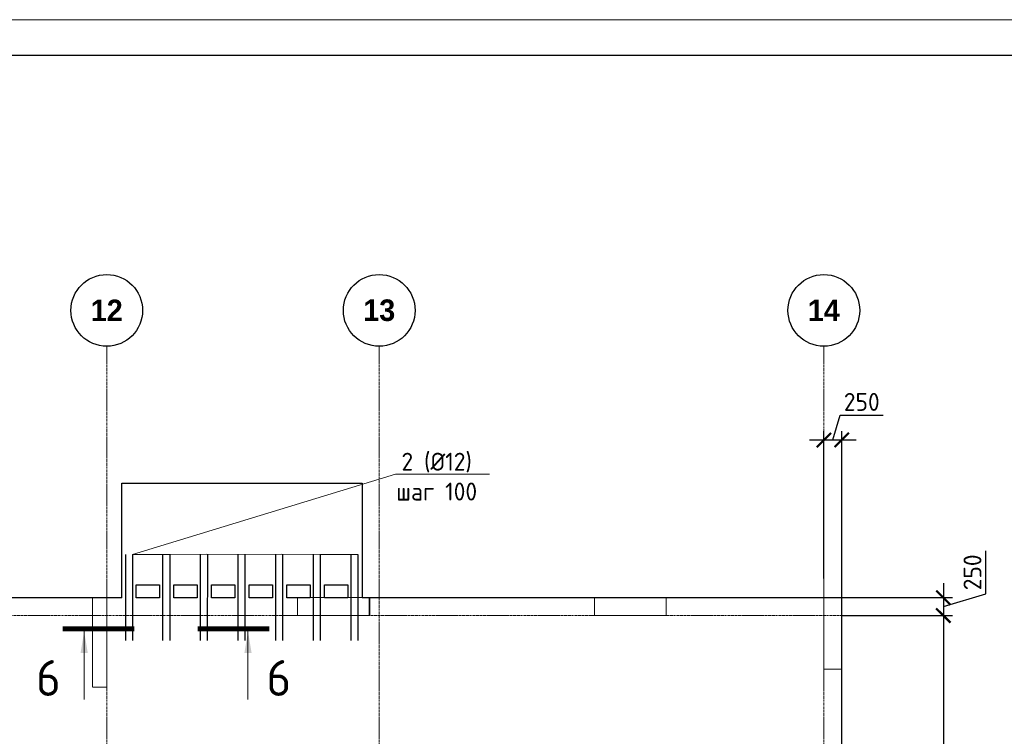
# Model space of a CAD drawing. Header units: millimetres. Extents: x -348641 to 659084, y -187953 to 16029.
# Tile 654 of 656: x -61330 to -47599, y -30289 to -20290. Entities that reach past the tile are written whole.
import ezdxf
from ezdxf import colors
from ezdxf.entities.mleader import LeaderData, LeaderLine
from ezdxf.math import Vec2, Vec3

# ---------------------------------------------------------------- set-up
doc = ezdxf.new("R2010")
doc.units = ezdxf.units.MM
for name, pattern in [('______5', [1100, 800, -100, 100, -100]), ('DASHED', [7, 5, -2, 0]), ('осевая', [50.8, 31.75, -6.35, 6.35, -6.35])]:
    doc.linetypes.add(name, pattern=pattern)
for name, color, linetype, lineweight in [('RAZMER', 100, 'Continuous', 15), ('Оси', 40, '______5', 18), ('Перекрытие ж_бетон', 1, 'Continuous', 30), ('подоснова', 151, 'Continuous', 5), ('Размерная линия_ общее', 7, 'Continuous', 25), ('РАЗМЕРЫ', 1, 'Continuous', 9), ('ТОНКИЕ', 7, 'Continuous', 9), ('Узлы', 7, 'Continuous', 0)]:
    doc.layers.add(name, color=color, linetype=linetype, lineweight=lineweight)
doc.layers.add('Колонна_ бетон', color=7, linetype='Continuous', lineweight=50, true_color=0xb4b496)
doc.layers.add('ТОЛСТЫЕ_ОСНОВНЫЕ', color=6, linetype='Continuous')
doc.styles.add('Century Gothic', font='GOTHIC.TTF')
doc.styles.add('GOST-2.304_Type-B', font='GOST_Common.ttf')
doc.styles.add('ГОСТ', font='GOST_Common.ttf')
doc.dimstyles.new('СПДС', dxfattribs={"dimscale": 100, "dimtxt": 2.5, "dimasz": 2, "dimexe": 1.25, "dimexo": 0, "dimtad": 1, "dimdec": 0, "dimrnd": 5, "dimtxsty": 'GOST-2.304_Type-B', "dimblk": 'ARCHTICK', "dimcen": 2.5, "dimdle": 2, "dimclrd": 1, "dimclre": 1, "dimclrt": 1, "dimadec": 0, "dimazin": 2, "dimtfac": 0.75, "dimtdec": 0, "dimtmove": 1, "dimatfit": 3, "dimfxl": 1, "dimtfillclr": 256, "dimtolj": 1, "dimarcsym": 1})

# ---------------------------------------------------------------- blocks, each defined once
blk = doc.blocks.new('*U1236')
at = {"layer": 'ТОЛСТЫЕ_ОСНОВНЫЕ', "color": 6}
blk.add_lwpolyline([(20, 5), (886, 5), (886, 415), (20, 415)], close=True, dxfattribs=at)
at = {"layer": 'ТОНКИЕ'}
blk.add_lwpolyline([(0, 0), (891, 0), (891, 420), (0, 420)], close=True, dxfattribs=at)
blk = doc.blocks.new('_ArchTick')
at = {"color": 0, "linetype": 'ByBlock', "const_width": 0.15}
blk.add_lwpolyline([(-0.5, -0.5), (0.5, 0.5)], dxfattribs=at)
blk = doc.blocks.new('*D598')
at = {"layer": 'DEFPOINTS', "color": 0, "lineweight": 0, "transparency": 16777216}
for p in [(-49865, -26154), (-50115, -28085), (-49865, -28354)]:
    blk.add_point(p, dxfattribs=at)
at = {"layer": 'РАЗМЕРЫ', "color": 1, "lineweight": -2, "transparency": 16777216}
for p, q in [((-49990, -26154), (-49887, -25810)), ((-49887, -25810), (-49287, -25810)), ((-50115, -28085), (-50115, -26029)), ((-49865, -28354), (-49865, -26029)), ((-50315, -26154), (-49665, -26154))]:
    blk.add_line(p, q, dxfattribs=at)
at = {"layer": 'РАЗМЕРЫ', "color": 1, "lineweight": -2, "transparency": 16777216, "xscale": 200, "yscale": 200, "zscale": 200, "rotation": 180}
blk.add_blockref('_ArchTick', (-50115, -26154), dxfattribs=at)
at = {"layer": 'РАЗМЕРЫ', "color": 1, "lineweight": -2, "transparency": 16777216, "xscale": 200, "yscale": 200, "zscale": 200}
blk.add_blockref('_ArchTick', (-49865, -26154), dxfattribs=at)
at = {"layer": 'РАЗМЕРЫ', "color": 1, "lineweight": 0, "transparency": 16777216, "insert": (-49587, -25623), "char_height": 250, "attachment_point": 5, "style": 'GOST-2.304_Type-B'}
blk.add_mtext('\\A1;250', dxfattribs=at)
blk = doc.blocks.new('*D599')
at = {"layer": 'DEFPOINTS', "color": 0, "lineweight": 0, "transparency": 16777216}
for p in [(-49865, -28354), (-49865, -28604), (-48449, -28604)]:
    blk.add_point(p, dxfattribs=at)
at = {"layer": 'РАЗМЕРЫ', "color": 1, "lineweight": -2, "transparency": 16777216}
for p, q in [((-47855, -28301), (-47855, -27701)), ((-48449, -28154), (-48449, -28804)), ((-49865, -28354), (-48324, -28354)), ((-48449, -28479), (-47855, -28301)), ((-49865, -28604), (-48324, -28604))]:
    blk.add_line(p, q, dxfattribs=at)
at = {"layer": 'РАЗМЕРЫ', "color": 1, "lineweight": -2, "transparency": 16777216, "xscale": 200, "yscale": 200, "zscale": 200}
for p, rotation in [((-48449, -28354), 90), ((-48449, -28604), 270)]:
    blk.add_blockref('_ArchTick', p, dxfattribs=dict(at, rotation=rotation))
at = {"layer": 'РАЗМЕРЫ', "color": 1, "lineweight": 0, "transparency": 16777216, "insert": (-48043, -28001), "char_height": 250, "attachment_point": 5, "rotation": 90, "style": 'GOST-2.304_Type-B'}
blk.add_mtext('\\A1;250', dxfattribs=at)
blk = doc.blocks.new('*D600')
at = {"layer": 'DEFPOINTS', "color": 0, "lineweight": 0, "transparency": 16777216}
for p in [(-49865, -28604), (-49865, -45004), (-48449, -45004)]:
    blk.add_point(p, dxfattribs=at)
at = {"layer": 'РАЗМЕРЫ', "color": 1, "lineweight": -2, "transparency": 16777216}
for p, q in [((-48449, -28404), (-48449, -45204)), ((-49865, -28604), (-48324, -28604)), ((-49865, -45004), (-48324, -45004))]:
    blk.add_line(p, q, dxfattribs=at)
at = {"layer": 'РАЗМЕРЫ', "color": 1, "lineweight": -2, "transparency": 16777216, "xscale": 200, "yscale": 200, "zscale": 200}
for p, rotation in [((-48449, -28604), 90), ((-48449, -45004), 270)]:
    blk.add_blockref('_ArchTick', p, dxfattribs=dict(at, rotation=rotation))
at = {"layer": 'РАЗМЕРЫ', "color": 1, "lineweight": 0, "transparency": 16777216, "insert": (-48637, -36804), "char_height": 250, "attachment_point": 5, "rotation": 90, "style": 'GOST-2.304_Type-B'}
blk.add_mtext('\\A1;16400', dxfattribs=at)
blk = doc.blocks.new('подложка стн 1-го этажа')
at = {"layer": 'Колонна_ бетон', "color": 252, "linetype": 'DASHED', "lineweight": 0, "ltscale": 0.5, "true_color": 0x939598, "transparency": 33554687}
for p, q in [((55094, 26362, -200), (55094, 26362, -200)), ((54844, 26112, -200), (54844, 26112, -200))]:
    blk.add_line(p, q, dxfattribs=at)
for points, elevation in [([(44644, 26362), (44844, 26362), (44844, 25112), (44644, 25112)], -560), ([(47504, 26362), (48504, 26362), (48504, 26112), (47504, 26112)], -360), ([(47504, 26362), (48514, 26362), (48514, 26112), (47504, 26112)], -560), ([(51644, 26362), (52644, 26362), (52644, 26112), (51644, 26112)], -360), ([(54844, 26362), (55094, 26362), (55094, 25362), (54844, 25362)], -560)]:
    blk.add_lwpolyline(points, close=True, dxfattribs=dict(at, elevation=elevation))
blk = doc.blocks.new('NSY101')
at = {"color": 0, "linetype": 'ByBlock', "lineweight": -2}
blk.add_circle((0, 0), 50, dxfattribs=at)
blk = doc.blocks.new('СЛОЖНЫЙ_ОБЪЕКТ_19')
at = {"layer": 'Оси', "color": 16, "linetype": 'Continuous', "lineweight": 25, "transparency": 33554687, "xscale": 9.999999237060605, "yscale": 9.999999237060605, "zscale": 9.999999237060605}
blk.add_blockref('NSY101', (41513, -989), dxfattribs=at)
at = {"layer": 'Оси', "color": 16, "linetype": 'Continuous', "lineweight": 25, "transparency": 33554687, "insert": (41513, -989), "char_height": 300, "width": 620, "attachment_point": 5, "style": 'Century Gothic'}
blk.add_mtext('\\A1;{\\fCentury Gothic|i0|b1;\\H300.000000;\\W1.000000;\\C16;12}\\P', dxfattribs=at)
blk = doc.blocks.new('СЛОЖНЫЙ_ОБЪЕКТ_20')
at = {"layer": 'Оси', "color": 16, "linetype": 'Continuous', "lineweight": 25, "transparency": 33554687, "xscale": 9.999999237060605, "yscale": 9.999999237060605, "zscale": 9.999999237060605}
blk.add_blockref('NSY101', (45313, -989), dxfattribs=at)
at = {"layer": 'Оси', "color": 16, "linetype": 'Continuous', "lineweight": 25, "transparency": 33554687, "insert": (45313, -989), "char_height": 300, "width": 620, "attachment_point": 5, "style": 'Century Gothic'}
blk.add_mtext('\\A1;{\\fCentury Gothic|i0|b1;\\H300.000000;\\W1.000000;\\C16;13}\\P', dxfattribs=at)
blk = doc.blocks.new('СЛОЖНЫЙ_ОБЪЕКТ_21')
at = {"layer": 'Оси', "color": 16, "linetype": 'Continuous', "lineweight": 25, "transparency": 33554687, "xscale": 9.999999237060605, "yscale": 9.999999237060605, "zscale": 9.999999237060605}
blk.add_blockref('NSY101', (51513, -989), dxfattribs=at)
at = {"layer": 'Оси', "color": 16, "linetype": 'Continuous', "lineweight": 25, "transparency": 33554687, "insert": (51513, -989), "char_height": 300, "width": 620, "attachment_point": 5, "style": 'Century Gothic'}
blk.add_mtext('\\A1;{\\fCentury Gothic|i0|b1;\\H300.000000;\\W1.000000;\\C16;14}\\P', dxfattribs=at)
blk = doc.blocks.new('оси блок 2')
at = {"layer": 'Оси', "color": 16, "linetype": 'осевая', "lineweight": 0, "transparency": 33554687}
for p, q in [((-48904.7, -322543), (-48904.7, -347914.1)), ((-45104.7, -322543), (-45104.7, -347914.1)), ((-38904.7, -322543), (-38904.7, -347914.1)), ((-89822.3, -326301.3), (-37238.5, -326301.3))]:
    blk.add_line(p, q, dxfattribs=at)
at = {"layer": 'Оси', "color": 16, "linetype": 'Continuous', "lineweight": 25, "transparency": 33554687}
for name in ['СЛОЖНЫЙ_ОБЪЕКТ_19', 'СЛОЖНЫЙ_ОБЪЕКТ_20', 'СЛОЖНЫЙ_ОБЪЕКТ_21']:
    blk.add_blockref(name, (-90418.2, -321053.5), dxfattribs=at)
blk = doc.blocks.new('_None')
blk = doc.blocks.new('отверстие покрыти 11.09')
at = {"layer": 'Перекрытие ж_бетон', "elevation": 0}
for points in [[(44745, 24471), (44420, 24471), (44420, 24651), (44745, 24651)], [(45270, 24471), (44945, 24471), (44945, 24651), (45270, 24651)], [(45795, 24471), (45470, 24471), (45470, 24651), (45795, 24651)], [(46320, 24471), (45995, 24471), (45995, 24651), (46320, 24651)], [(46845, 24471), (46520, 24471), (46520, 24651), (46845, 24651)]]:
    blk.add_lwpolyline(points, close=True, dxfattribs=at)
at = {"layer": 'Перекрытие ж_бетон'}
blk.add_lwpolyline([(44220, 24471), (44210, 24471), (44210, 24471), (40860, 24471), (40860, 24471), (39060, 24471)], dxfattribs=at)

msp = doc.modelspace()

# ---------------------------------------------------------------- linework, layer by layer
at = {"layer": 'RAZMER', "lineweight": 30}
for points, elevation in [([(-59855.3, -27752.5), (-59855.3, -28952.5)], 0), ([(-59755.3, -27752.5), (-59755.3, -28952.5)], 0), ([(-58813, -27752.5), (-58813.1, -28952.5)], 0), ([(-58713, -27752.5), (-58713.1, -28952.5)], 0), ([(-58288, -27752.5), (-58288, -28952.5)], -0.1), ([(-58188, -27752.5), (-58188, -28952.5)], -0.1), ([(-57763.1, -27752.5), (-57763.1, -28952.5)], 0.1), ([(-57663.1, -27752.5), (-57663.1, -28952.5)], 0.1), ([(-57238.1, -27752.5), (-57238.1, -28952.5)], 0.1), ([(-57138.1, -27752.5), (-57138.1, -28952.5)], 0.1)]:
    msp.add_lwpolyline(points, dxfattribs=dict(at, elevation=elevation))
for points in [[(-59338, -27752.5), (-59338.1, -28952.5)], [(-59238, -27752.5), (-59238.1, -28952.5)], [(-56713.1, -27752.5), (-56713.1, -28952.5)], [(-56613.1, -27752.5), (-56613.1, -28952.5)]]:
    msp.add_lwpolyline(points, dxfattribs=at)
at = {"layer": 'Перекрытие ж_бетон'}
for p, q in [((-59905.4, -26754.4), (-56555.4, -26754.4)), ((-59905.4, -28354.4), (-59905.4, -26754.4)), ((-56555.4, -26754.4), (-56555.4, -28354.4))]:
    msp.add_line(p, q, dxfattribs=at)
for points, elevation in [([(-59380.4, -28354.4), (-59705.4, -28354.4), (-59705.4, -28174.4), (-59380.4, -28174.4)], 0), ([(-58855.3, -28354.4), (-59180.3, -28354.4), (-59180.3, -28174.4), (-58855.3, -28174.4)], -0.1), ([(-58330.4, -28354.4), (-58655.4, -28354.4), (-58655.4, -28174.4), (-58330.4, -28174.4)], 0), ([(-57805.5, -28354.4), (-58130.5, -28354.4), (-58130.5, -28174.4), (-57805.5, -28174.4)], 0.1), ([(-57280.5, -28354.4), (-57605.5, -28354.4), (-57605.5, -28174.4), (-57280.5, -28174.4)], 0.1), ([(-56755.5, -28354.4), (-57080.5, -28354.4), (-57080.5, -28174.4), (-56755.5, -28174.4)], 0.1)]:
    msp.add_lwpolyline(points, close=True, dxfattribs=dict(at, elevation=elevation))
for points in [[(-59905.4, -28354.4), (-59915.4, -28354.4), (-59915.4, -28354.4), (-63265.4, -28354.4), (-63265.4, -28354.4), (-65065.4, -28354.4)], [(-52915.4, -45254.4), (-49865.4, -45254.4), (-49865.4, -28354.4), (-56555.4, -28354.4)]]:
    msp.add_lwpolyline(points, dxfattribs=at)
at = {"layer": 'Узлы', "color": 1, "linetype": 'Continuous', "lineweight": 0}
for p, q in [((-60430.9, -28825.2), (-60430.9, -29775.2)), ((-58146.2, -28825.2), (-58146.2, -29775.2))]:
    msp.add_line(p, q, dxfattribs=at)
at = {"layer": 'Узлы', "color": 1, "linetype": 'Continuous', "lineweight": 0, "const_width": 70}
for points in [[(-60730.9, -28790.2), (-59730.9, -28790.2)], [(-57846.2, -28790.2), (-58846.2, -28790.2)]]:
    msp.add_lwpolyline(points, dxfattribs=at)
at = {"layer": 'Узлы', "color": 1, "linetype": 'Continuous', "lineweight": 0}
for points in [[(-60430.9, -28825.2), (-60481.2, -29125.6), (-60380.6, -29125.6)], [(-58146.2, -28825.2), (-58196.5, -29125.6), (-58096, -29125.6)]]:
    msp.add_solid(points, dxfattribs=at)

# ---------------------------------------------------------------- block references
at = {"xscale": 100, "yscale": 100, "zscale": 100}
msp.add_blockref('*U1236', (-104886.9, -62289.5), dxfattribs=at)
msp.add_blockref('отверстие покрыти 11.09', (-104125, -52825.6))
at = {"layer": 'Перекрытие ж_бетон'}
msp.add_blockref('подложка стн 1-го этажа', (-104959.3, -54716.2, 560), dxfattribs=at)
at = {"layer": 'Размерная линия_ общее', "color": 218, "linetype": 'Continuous', "lineweight": 13, "true_color": 0x500050, "transparency": 33554687}
msp.add_blockref('оси блок 2', (-11210.7, 297696.9), dxfattribs=at)

# ---------------------------------------------------------------- texts
note = msp.add_mtext_dynamic_manual_height_columns('\\pi1250;{\\H1.5152x;Общие указания :\\P}1.^IНастоящий подраздел разработан в составе рабочей документации на строительство объекта {\\H2.4344x; }"Строительство жилого комплекса со встроенными помещениями общественного-делового и коммерческого {\\H1.3552x; }назначения по адресу: г. Чита, ул. 1-я Коллективная. Жилой дом со встроенными помещениями {\\H1.71569x; }общественно-делового и коммерческого назначения на первом этаже здания (поз. 3.1)" Решения рабочей {\\H1.69543x; }Документации разработаны на основании:{\\H1.68902x; }\\P-^Iзадания на проектирование, выданного заказчиком;{\\H1.60366x; }\\P-^Iрешений стадии "Проектная Документация (проект №24-04-КР.2)"{\\H1.73211x; }\\Pразработанных ООО "Комплексная проектно-сопроводительная компания", утвержденных {\\H1.6768x; }заказчиком;{\\H1.60773x; }\\PВ соответствии с требованиями нормативных документов:{\\H1.63076x; }\\P-^IФЗ №184 "О техническом регулировании";{\\H1.62308x; }\\P-^IФЗ №123 "Технический регламент о требованиях пожарной безопасности";{\\H1.62564x; }\\P-^IСП 20.13330.2016 "Нагрузки и воздействия",{\\H1.62479x; }\\P-^IСП 63.13330.2018 "Бетонные и железобетонные конструкции. Основные положения".{\\H1.62507x; }\\P-^IСП 22.13330.2016 "Основания зданий и сооружений";{\\H1.62498x; }\\P-^IСП 45.13330.2017 "Земляные сооружения, основания и фундаменты".{\\H1.62501x; }\\P2.^IПри работах по устройству монолитных конструкций руководствоваться СП 70.13330.2012 {\\H1.625x; }"Несущие и ограждающие конструкции".{\\H1.625x; }\\P3.^IЗа относительную отметку 0,000 принята отметка чистого пола первого этажа, {\\H1.625x; }соответствующая абсолютной отметке 648,0 в Балтийской системе высот.{\\H1.625x; }\\P4.^IПеречень видов работ, Зля которых необходимо составлять акты освидетельствования {\\H1.625x; }скрытых работ: {\\H1.625x; }\\PБетонные и железобетонные конструкции монолитные:{\\H1.625x; }\\Pармирование; защитные слои,- анкеровка арматуры; установка закладных деталей.{\\H1.625x; }\\PМонтаж сборных железобетонных и бетонных конструкций:{\\H1.625x; }\\Pсварка и антикоррозионное покрыт при отсутствии актов освиветельствования превшествующих {\\H1.625x; }скрытых работ во всех случаях.{\\H1.625x; }\\P1. Железобетонные конструкции разработаны в соответствии СП 22.13330.2016 "Основания зданий и {\\H1.62576x; }сооружений", СП 63.13330.2018 "Бетонные и железобетонные конструкции. Общие положения".{\\H1.62541x; }\\P2. Несущие конструкции здания рассчитаны и запроектированы для данных геологических условий. {\\H1.62486x; }\\P3. Арматура класса А240 и А500С по ГОСТ Р 34028-2016, материал монолитных конструкций ниже {\\H1.62505x; }нуля - бетон тяжелый класса В25 по ГОСТ 26633-2015.{\\H1.62498x; }\\P4. Работы по бетонированию монолитных конструкций вести в соответствии со СП 70.13330.2012 {\\H1.62501x; }"Несущие и ограждающие конструкции".{\\H1.625x; }\\P5. Все строительно-монтажные работы необходимо выполнять в соответствии со СНиП 12-03-2001 {\\H1.625x; }"Безопасность труда в строительстве. Часть 1. Общие требования.", Безопасность труда в строительстве. {\\H1.625x; }Часть 2. Строительное производство". Строительство здания должно производиться в соответствии с {\\H1.625x; }проектом производства работ (ППР).{\\H1.725x; }\\PПри отсутствии ППР производство строительно-монтажных работ запрещается.{\\H1.67917x; }\\P6. Бетон конструкции должны удовлетворять требованиям ГОСТ 26633-2015, ГОСТ 25192-2012.{\\H1.60694x; }\\P7. Бетон следует укладывать в бетонные конструкции горизонтальными слоями одинаковой {\\H1.63102x; }толщины без разрывов, с последовательным направлением укладки в одну сторону во всех слоях.{\\H1.62299x; }\\P8. В начальный период твердения бетон необходимо защищать от попадания атмосферных осадков {\\H1.62567x; }или потерь влаги.{\\H1.62478x; }\\P9. При перерывах в бетонировании устраивать рабочие швы бетонирования. Места рабочих швов {\\H1.62507x; }бетонирования разработать в ППР и согласовать с авторским надзором. С поверхности рабочих швов {\\H1.62498x; }удалить цементную плёнку металлическими щётками с последующей поливкой водой. В рабочем шве {\\H1.62501x; }устанавливать вертикальные сетки из проволоки ячейкой 50x50мм. Поверхность рабочих швов должна быть {\\H1.625x; }перпендикулярна поверхности плиты.{\\H1.625x; }\\P10. Арматурные изделия изготавливать в соответствии с ГОСТ Р 57997-2017, ГОСТ 5264-80, ГОСТ {\\H1.625x; }14098-2014.{\\H1.625x; }\\P11. Плоские сетки и каркасы изготавливать с помощью контактной точечной сварки (кроме {\\H1.725x; }оговоренных случаев).{\\H1.77917x; }\\P12. Расчётные сопротивления сборных соединений и материалы для сборки принимать по табл. Г1, Г2 {\\H1.66111x; }СП 52-101-2003.{\\H1.61296x; }\\P13. Стыки арматурных стержней должны иметь длину перепуска (нахлёстка) не менее указанной в {\\H1.72901x; }проекте. В неоговоренных случаях длину стыка рабочей арматуры внахлёстку без сварки принимать по {\\H1.67783x; }п.8.3.27 СП 52-101-2003. {\\H1.60739x; }\\P14. Толщина защитного слоя бетона для рабочей арматуры должна соответствовать значениям, {\\H1.63087x; }указанным в проекте. {\\H1.62304x; }\\PВ неоговоренных случаях принимать не менее 25мм.{\\H1.62565x; }\\P15. Уход за свежеуложенным бетоном начинать сразу после укладки бетонной смеси и осуществлять {\\H1.62478x; }', width=16929.188, gutter_width=1000, heights=[39809.3, 0], dxfattribs=dict(insert=(-237518.3, -21989.2), char_height=250, attachment_point=1, style='ГОСТ'))
for column, words in zip(note.columns.linked_columns, ['до достижения прочности бетона не менее 70% от проектной.\\P\\pi1250;16. Распалубку плит  осуществлять по достижении прочности бетона не менее 80% от проектной.{\\H1.83475x; }\\P17. Два крайних арматурных стержня, расположенных по контуру плиты, привязать ко всем {\\H1.55574x; }стержням в местах пересечений.{\\H1.64809x; }\\P18. В процессе производства работ предусмотреть мероприятия по противопожарной защите и {\\H1.6173x; }контролю за выполнением правил пожарной безопасности на всех этапах строительства.{\\H1.62757x; }\\P19. Все работы Выполнять по проекту производства работ (ППР), согласованному с организациями, {\\H1.72414x; }ответственными за эксплуатацию существующих инженерных сетей и дорог на существующей площадке.{\\H1.67945x; }\\P20. Проект рассчитан на производство работ в период положительных температур. В случае {\\H1.60685x; }выполнения работ при отрицательных температурах необходимо выполнять требования СНиП часть 3 по {\\H1.63105x; }производству работ и ППР.{\\H1.62298x; }\\P21. При минимальной температуре воздуха до минус 15°С допускается:{\\H1.62567x; }\\P - выдерживание бетона в конструкции методом термоса, при предварительном разогреве бетонной {\\H1.62478x; }смеси, {\\H1.62507x; }\\P -форсированный электроразогрев бетона в конструкции с повторным уплотнением.{\\H1.62498x; }\\PПри минимальной температуре воздуха до минус 25°С допускается:{\\H1.62501x; }\\P -обогрев бетона в греющей опалубке с помощью низкотемпературных электронагревателей,{\\H1.625x; }\\P -электродный сквозной прогреб бетона,{\\H1.625x; }\\P -электрообогрев с помощью греющего провода.{\\H1.625x; }']):
    column.text = words
at = {"layer": 'Узлы', "color": 1, "linetype": 'Continuous', "lineweight": 0, "char_height": 500, "attachment_point": 5, "style": 'GOST-2.304_Type-B'}
for insert in [(-60929.3, -29475.2), (-57716.2, -29475.2)]:
    msp.add_mtext_dynamic_manual_height_columns('6', width=723.88, gutter_width=25, heights=[0], dxfattribs=dict(at, insert=insert))

# ---------------------------------------------------------------- dimensions: what is measured, and where the dimension line sits
at = {"layer": 'РАЗМЕРЫ', "lineweight": 0}
dim = msp.add_linear_dim(base=(-49865.4, -26153.8), p1=(-50115.4, -28084.7), p2=(-49865.4, -28354.4), dimstyle='СПДС', override={"dimrnd": 5}, dxfattribs=at)
dim.commit()
dim.dimension.update_dxf_attribs({"geometry": '*D598', "text_midpoint": (-49824.8, -25622.5)})
for base, p1, p2, picture, middle in [((-48449.2, -28604.4), (-49865.4, -28354.4), (-49865.4, -28604.4), '*D599', (-48042.9, -28238.8)), ((-48449.2, -45004.4), (-49865.4, -28604.4), (-49865.4, -45004.4), '*D600', (-48636.7, -36804.4))]:
    dim = msp.add_linear_dim(base=base, p1=p1, p2=p2, angle=90, dimstyle='СПДС', override={"dimrnd": 5}, dxfattribs=at)
    dim.commit()
    dim.dimension.update_dxf_attribs({"geometry": picture, "text_midpoint": middle})

# ---------------------------------------------------------------- leaders
at = {"layer": 'подоснова', "color": 2, "lineweight": 0, "ltscale": 0.3}
ml = msp.add_multileader_mtext('Standard', dxfattribs=at)
ml.set_content('2 (%%C12)\\Pшаг 100', color=2, style='GOST-2.304_Type-B')
ml.set_leader_properties(color=256, linetype='ByLayer', lineweight=15)
ml.set_arrow_properties(name='NONE')
ml.build(insert=Vec2(0, 0))
ml.multileader.update_dxf_attribs({"text_left_attachment_type": 6, "text_right_attachment_type": 6, "dogleg_length": 0.1, "arrow_head_size": 18})
ctx = ml.context
ctx.base_point, ctx.char_height, ctx.arrow_head_size, ctx.landing_gap_size, ctx.plane_origin = Vec3(-56090.3, -26632, 719.9), 250, 18, 20, Vec3(-59592.7, -27045.3, 719.9)
ctx.left_attachment, ctx.right_attachment, ctx.text_align_type = 6, 6, 1
notes = []
notes.append((ctx, [(0, (1, 1, 0), (-56090.4, -26632, 719.9), (1, 0), 0.1, [(6, [(-56613.1, -27752.5, 719.9), (-57138.1, -27752.5, 719.9), (-57677.3, -27746.9, 719.9), (-58188, -27752.5, 719.9), (-58727.4, -27746.9, 719.9), (-59238, -27752.5, 719.9), (-59755.3, -27752.5, 719.9)], 0, [])])]))
ctx.mtext.insert, ctx.mtext.alignment, ctx.mtext.flow_direction = Vec3(-55515, -26332, 719.9), 2, 5
for ctx, leaders in notes:
    for number, flags, end, landing, length, lines in leaders:
        leader = LeaderData()
        leader.index, (leader.has_last_leader_line, leader.has_dogleg_vector, leader.attachment_direction) = number, flags
        leader.last_leader_point, leader.dogleg_vector, leader.dogleg_length = Vec3(end), Vec3(landing), length
        for number, points, colour, breaks in lines:
            line = LeaderLine()
            line.index, line.vertices, line.color, line.breaks = number, Vec3.list(points), colors.encode_raw_color(colour), breaks
            leader.lines.append(line)
        ctx.leaders.append(leader)

doc.saveas('drawing.dxf')
